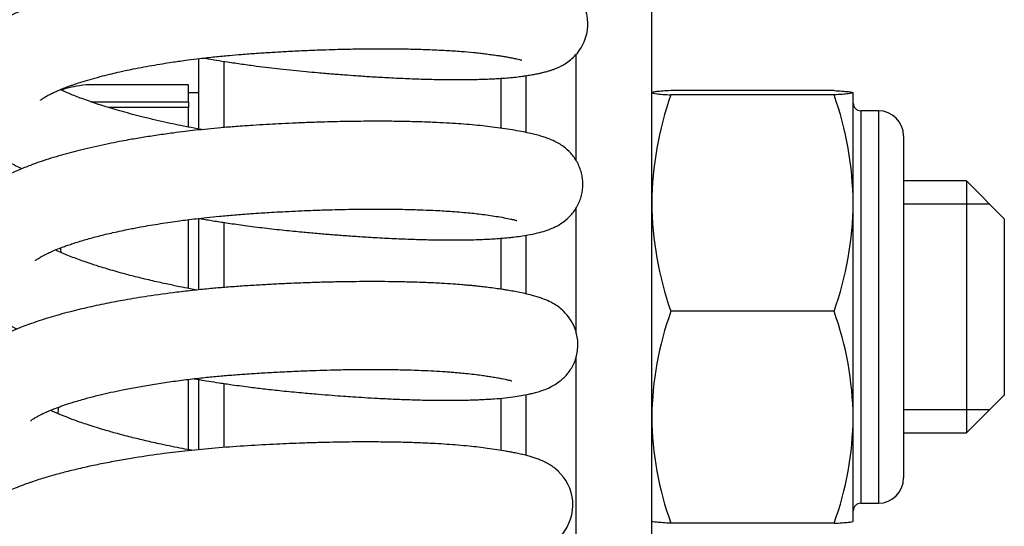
# Model space of a CAD drawing. Header units: inches. Extents: x 0 to 77643, y -44170 to 0.
# Tile 354 of 546: x 76166.44 to 76170.35, y -39562.34 to -39560.33. Entities that reach past the tile are written whole.
import ezdxf

# ---------------------------------------------------------------- set-up
doc = ezdxf.new("R2010")
doc.units = ezdxf.units.IN
doc.header["$MEASUREMENT"] = 0
doc.layers.get('0').update_dxf_attribs({"lineweight": 0})
doc.layers.add('FAKRO LOFT LADDERS', color=7, linetype='Continuous')

# ---------------------------------------------------------------- blocks, each defined once
blk = doc.blocks.new('A$C6AF374F8')
at = {"layer": 'FAKRO LOFT LADDERS', "color": 7, "linetype": 'Continuous'}
for p, q in [((617.5, 2104.526), (617.5, 2136.246)), ((599.5, 2129.017), (599.5, 2126.224)), ((614.5, 2124.963), (614.5, 2129.196)), ((600.5, 2128.913), (600.5, 2126.282)), ((611.5, 2128.236), (611.5, 2126.259)), ((612.5, 2128.339), (612.5, 2126.089)), ((599.1, 2127.984), (595.038, 2127.984)), ((599.1, 2127.645), (599.1, 2127.984)), ((599.5, 2127.667), (599.1, 2127.667)), ((599.1, 2127.306), (599.1, 2127.645)), ((617.501, 2127.668), (617.5, 2127.667)), ((624.741, 2127.752), (618.259, 2127.752)), ((624.741, 2127.58), (618.259, 2127.58)), ((625.5, 2127.667), (625.499, 2127.668)), ((625.5, 2127.667), (625.5, 2127.666)), ((625.5, 2123.288), (625.5, 2127.666)), ((595.225, 2127.306), (599.1, 2127.306)), ((599.1, 2127.078), (595.932, 2127.078)), ((599.1, 2127.306), (599.1, 2127.078)), ((599.1, 2126.3), (599.1, 2127.078)), ((625.8, 2126.952), (625.8, 2111.382)), ((626.5, 2126.952), (625.8, 2126.952)), ((626.5, 2126.952), (626.5, 2111.382)), ((627.5, 2125.952), (627.5, 2112.382)), ((630, 2124.167), (627.5, 2124.167)), ((630, 2124.167), (630, 2114.167)), ((631.5, 2122.667), (630, 2124.167)), ((625.5, 2114.789), (625.5, 2123.288)), ((630.92, 2123.247), (627.5, 2123.247)), ((614.5, 2118.116), (614.5, 2123.106)), ((599.1, 2119.902), (599.1, 2122.631)), ((599.5, 2122.679), (599.5, 2119.845)), ((600.5, 2122.522), (600.5, 2119.938)), ((631.5, 2122.667), (631.5, 2115.667)), ((612.5, 2122.01), (612.5, 2119.687)), ((611.5, 2121.889), (611.5, 2119.87)), ((624.741, 2118.996), (618.259, 2118.996)), ((614.5, 2104.526), (614.5, 2117.193)), ((599.1, 2114.395), (599.1, 2116.294)), ((599.5, 2116.29), (599.5, 2113.502)), ((600.5, 2116.132), (600.5, 2113.591)), ((611.5, 2115.546), (611.5, 2113.478)), ((612.5, 2115.686), (612.5, 2113.278)), ((630, 2114.167), (631.5, 2115.667)), ((630.92, 2115.087), (627.5, 2115.087)), ((625.5, 2110.667), (625.5, 2114.789)), ((599.1, 2113.504), (599.1, 2114.395)), ((627.5, 2114.167), (630, 2114.167)), ((625.8, 2111.382), (626.5, 2111.382)), ((617.5, 2110.667), (617.501, 2110.666)), ((625.499, 2110.666), (625.5, 2110.667)), ((624.741, 2110.583), (618.259, 2110.583))]:
    blk.add_line(p, q, dxfattribs=at)
for centre, radius, start, end in [((631.056, 2123.103), 13.558, 160.7189, 179.22), ((611.944, 2123.103), 13.558, 0.78, 19.2811), ((625.8, 2127.252), 0.3, 180, 270), ((626.5, 2125.952), 1, 0, 90), ((630.855, 2123.437), 13.356, 180.6392, 199.422), ((612.145, 2123.437), 13.356, 340.578, 359.3608), ((602.191, 2122.872), 8.297, 189.4919, 190.7411), ((630.548, 2114.606), 13.049, 160.3431, 179.1958), ((612.452, 2114.606), 13.049, 0.8042, 19.6569), ((600.998, 2114.395), 7.104, 173.5719, 175.631), ((630.353, 2114.937), 12.853, 180.6591, 199.802), ((612.647, 2114.937), 12.853, 340.198, 359.3409), ((626.5, 2112.382), 1, 270, 0), ((625.8, 2111.082), 0.3, 90, 180)]:
    blk.add_arc(centre, radius, start, end, dxfattribs=at)
for points, knots in [([(599.716, 2129.042), (599.736, 2129.038), (599.901, 2129.01), (600.212, 2128.958), (600.698, 2128.881), (601.23, 2128.803), (601.776, 2128.729), (602.276, 2128.666), (602.76, 2128.61), (603.256, 2128.557), (603.753, 2128.509), (604.18, 2128.47), (604.506, 2128.442), (604.761, 2128.42), (605.013, 2128.4), (605.349, 2128.374), (605.795, 2128.341), (606.358, 2128.303), (607.015, 2128.265), (607.724, 2128.231), (608.433, 2128.205), (609.075, 2128.19), (609.625, 2128.185), (610.072, 2128.186), (610.425, 2128.191), (610.696, 2128.198), (610.891, 2128.204), (611.033, 2128.21), (611.19, 2128.217), (611.401, 2128.229), (611.675, 2128.247), (611.966, 2128.272), (612.227, 2128.301), (612.458, 2128.332), (612.666, 2128.365), (612.856, 2128.398), (613.022, 2128.432), (613.182, 2128.468), (613.325, 2128.506), (613.471, 2128.55), (613.605, 2128.595), (613.737, 2128.647), (613.875, 2128.711), (614.031, 2128.795), (614.218, 2128.917), (614.443, 2129.113), (614.657, 2129.372), (614.819, 2129.665), (614.923, 2129.987), (614.963, 2130.276), (614.959, 2130.57), (614.907, 2130.862), (614.803, 2131.149), (614.636, 2131.448), (614.392, 2131.732), (614.12, 2131.943), (613.88, 2132.081), (613.689, 2132.168), (613.514, 2132.234), (613.364, 2132.284), (613.204, 2132.331), (613.024, 2132.379), (612.817, 2132.426), (612.582, 2132.475), (612.327, 2132.522), (612.054, 2132.568), (611.781, 2132.609), (611.48, 2132.651), (611.154, 2132.692), (610.83, 2132.726), (610.542, 2132.753), (610.219, 2132.779), (609.782, 2132.81), (609.202, 2132.843), (608.522, 2132.869), (607.786, 2132.887), (606.984, 2132.896), (606.105, 2132.893), (605.122, 2132.877), (604.102, 2132.846), (603.09, 2132.802), (602.117, 2132.748), (601.162, 2132.685), (600.321, 2132.613), (599.6, 2132.538), (599.063, 2132.476), (598.624, 2132.419), (598.221, 2132.364), (597.785, 2132.3), (597.326, 2132.226), (596.865, 2132.146), (596.397, 2132.058), (595.882, 2131.954), (595.37, 2131.84), (594.898, 2131.725), (594.441, 2131.604), (593.967, 2131.468), (593.427, 2131.296), (592.913, 2131.109), (592.436, 2130.912), (592.02, 2130.717), (591.651, 2130.518), (591.325, 2130.31), (591.062, 2130.115), (590.816, 2129.903), (590.585, 2129.665), (590.383, 2129.411), (590.214, 2129.144), (590.072, 2128.859), (589.951, 2128.519), (589.885, 2128.175), (589.864, 2127.806), (589.891, 2127.468), (589.977, 2127.089), (590.1, 2126.762), (590.26, 2126.461), (590.475, 2126.138), (590.775, 2125.792), (591.171, 2125.444), (591.575, 2125.154), (592.008, 2124.892), (592.327, 2124.728), (592.487, 2124.65)], [0.94826266, 0.94826266, 0.94826266, 0.94826266, 0.94827358, 0.94835165, 0.94842953, 0.94853177, 0.94863311, 0.94871675, 0.94879444, 0.94888715, 0.94897711, 0.94905613, 0.9491138, 0.94915114, 0.94919318, 0.94924913, 0.94933321, 0.94943725, 0.94956153, 0.94970622, 0.94985237, 0.94999391, 0.95011758, 0.95022321, 0.95031083, 0.95038055, 0.95043253, 0.95046693, 0.95049666, 0.95056044, 0.95064617, 0.9507375, 0.95082892, 0.95090059, 0.95097606, 0.95105544, 0.95112368, 0.95118085, 0.95125773, 0.95131117, 0.95136255, 0.95142619, 0.9514737, 0.95151813, 0.95159067, 0.95165758, 0.95172985, 0.95180289, 0.95186606, 0.95192021, 0.95197127, 0.95203346, 0.95209208, 0.95215053, 0.95224174, 0.95233604, 0.95241853, 0.95250074, 0.95257423, 0.95263699, 0.9526982, 0.95278004, 0.95287004, 0.95294868, 0.95305067, 0.95314578, 0.95322638, 0.95330418, 0.95341206, 0.9534986, 0.95355988, 0.9536308, 0.95373712, 0.95386887, 0.95402164, 0.95417178, 0.95431571, 0.95448991, 0.95466629, 0.95485152, 0.95503275, 0.95519699, 0.95535898, 0.95553131, 0.95564004, 0.95574368, 0.95582184, 0.9558806, 0.95596648, 0.95606678, 0.95614288, 0.95623608, 0.95634618, 0.95645887, 0.95656228, 0.9566577, 0.95677188, 0.95690069, 0.95706436, 0.95718724, 0.95731678, 0.95744992, 0.95755166, 0.95764844, 0.9577411, 0.95783506, 0.95793588, 0.95801742, 0.95809776, 0.95819593, 0.95830464, 0.95837132, 0.958486, 0.9585692, 0.95868028, 0.95876913, 0.95885318, 0.95900951, 0.95917054, 0.95930488, 0.95945273, 0.95959366, 0.95959366, 0.95959366, 0.95959366]), ([(593.22, 2127.363), (593.22, 2127.363), (593.227, 2127.37), (593.257, 2127.395), (593.3, 2127.427), (593.355, 2127.464), (593.425, 2127.507), (593.507, 2127.552), (593.611, 2127.607), (593.735, 2127.668), (593.883, 2127.735), (594.05, 2127.805), (594.221, 2127.873), (594.386, 2127.934), (594.526, 2127.983), (594.702, 2128.043), (594.951, 2128.123), (595.292, 2128.223), (595.67, 2128.325), (596.037, 2128.417), (596.34, 2128.486), (596.623, 2128.548), (596.94, 2128.614), (597.329, 2128.689), (597.749, 2128.764), (598.146, 2128.829), (598.481, 2128.881), (598.783, 2128.924), (599.124, 2128.971), (599.589, 2129.029), (600.137, 2129.091), (600.691, 2129.145), (601.244, 2129.192), (601.809, 2129.233), (602.406, 2129.272), (603.028, 2129.308), (603.652, 2129.339), (604.261, 2129.364), (604.784, 2129.381), (605.232, 2129.393), (605.647, 2129.402), (606.114, 2129.409), (606.66, 2129.412), (607.282, 2129.41), (607.935, 2129.4), (608.636, 2129.38), (609.31, 2129.349), (609.924, 2129.308), (610.357, 2129.27), (610.666, 2129.237), (610.896, 2129.21), (611.122, 2129.18), (611.331, 2129.151), (611.512, 2129.123), (611.678, 2129.096), (611.846, 2129.067), (612.008, 2129.035), (612.144, 2129.006), (612.245, 2128.981), (612.312, 2128.962), (612.334, 2128.954), (612.338, 2128.953), (612.338, 2128.953)], [0.042291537, 0.042291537, 0.042291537, 0.042291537, 0.042368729, 0.042443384, 0.042496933, 0.04255489, 0.042620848, 0.042672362, 0.042724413, 0.0427983, 0.042866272, 0.042929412, 0.043010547, 0.043062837, 0.043108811, 0.043154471, 0.043238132, 0.043343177, 0.043454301, 0.043549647, 0.04362898, 0.04368057, 0.043755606, 0.043852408, 0.043946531, 0.044035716, 0.044108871, 0.044158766, 0.044224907, 0.044319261, 0.044440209, 0.044552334, 0.044644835, 0.044762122, 0.044878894, 0.044988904, 0.045120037, 0.045239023, 0.045342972, 0.045426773, 0.045505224, 0.045591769, 0.045711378, 0.045843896, 0.045989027, 0.046144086, 0.046331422, 0.046488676, 0.04663835, 0.046711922, 0.046781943, 0.046867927, 0.046951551, 0.047019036, 0.047086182, 0.047169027, 0.047260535, 0.047354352, 0.047443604, 0.047516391, 0.047595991, 0.047621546, 0.047621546, 0.047621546, 0.047621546]), ([(595.038, 2127.984), (594.669, 2127.931), (594.383, 2127.876), (594.139, 2127.805), (594.096, 2127.791), (594.055, 2127.775), (594.052, 2127.774), (594.049, 2127.773)], [0, 0, 0, 0, 0.25, 0.25, 0.3125, 0.3125, 0.3179821, 0.3179821, 0.3179821, 0.3179821]), ([(599.63, 2126.2), (599.607, 2126.204), (599.424, 2126.238), (599.108, 2126.298), (598.676, 2126.385), (598.246, 2126.477), (597.783, 2126.582), (597.176, 2126.728), (596.48, 2126.912), (595.769, 2127.123), (595.246, 2127.296), (594.877, 2127.429), (594.618, 2127.527), (594.388, 2127.621), (594.185, 2127.708), (594.064, 2127.763), (594.009, 2127.79)], [0.039268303, 0.039268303, 0.039268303, 0.039268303, 0.03928228, 0.039379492, 0.0394613, 0.03955077, 0.039651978, 0.03976221, 0.039956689, 0.040141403, 0.040304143, 0.040392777, 0.040475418, 0.040552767, 0.040629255, 0.040701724, 0.040701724, 0.040701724, 0.040701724]), ([(618.259, 2127.752), (618.03, 2127.738), (617.839, 2127.724), (617.64, 2127.702), (617.588, 2127.695), (617.518, 2127.68), (617.5, 2127.673), (617.5, 2127.666)], [0, 0, 0, 0, 0.5, 0.5, 0.75, 0.75, 1, 1, 1, 1]), ([(617.5, 2127.666), (617.5, 2127.651), (617.571, 2127.637), (617.769, 2127.616), (617.851, 2127.608), (618.038, 2127.594), (618.144, 2127.587), (618.259, 2127.58)], [0, 0, 0, 0, 0.5, 0.5, 0.75, 0.75, 1, 1, 1, 1]), ([(624.741, 2127.752), (624.97, 2127.738), (625.161, 2127.724), (625.36, 2127.702), (625.412, 2127.695), (625.482, 2127.68), (625.5, 2127.673), (625.5, 2127.666)], [0, 0, 0, 0, 0.5, 0.5, 0.75, 0.75, 1, 1, 1, 1]), ([(625.5, 2127.666), (625.5, 2127.651), (625.429, 2127.637), (625.231, 2127.616), (625.149, 2127.608), (624.962, 2127.594), (624.856, 2127.587), (624.741, 2127.58)], [0, 0, 0, 0, 0.5, 0.5, 0.75, 0.75, 1, 1, 1, 1]), ([(599.499, 2122.684), (599.547, 2122.676), (599.763, 2122.639), (600.154, 2122.575), (600.721, 2122.487), (601.377, 2122.394), (602.121, 2122.299), (602.88, 2122.214), (603.578, 2122.146), (604.196, 2122.09), (604.76, 2122.043), (605.329, 2121.999), (605.946, 2121.956), (606.634, 2121.914), (607.358, 2121.877), (608.063, 2121.85), (608.665, 2121.834), (609.163, 2121.826), (609.564, 2121.824), (609.918, 2121.826), (610.269, 2121.831), (610.606, 2121.84), (610.924, 2121.853), (611.221, 2121.869), (611.519, 2121.889), (611.778, 2121.913), (612.042, 2121.941), (612.305, 2121.976), (612.628, 2122.03), (612.945, 2122.095), (613.265, 2122.181), (613.589, 2122.3), (613.935, 2122.481), (614.288, 2122.782), (614.557, 2123.151), (614.726, 2123.577), (614.782, 2124.042), (614.727, 2124.485), (614.545, 2124.935), (614.287, 2125.28), (614.023, 2125.512), (613.761, 2125.681), (613.519, 2125.798), (613.292, 2125.884), (613.075, 2125.952), (612.872, 2126.007), (612.607, 2126.069), (612.315, 2126.128), (611.967, 2126.19), (611.584, 2126.249), (611.192, 2126.303), (610.781, 2126.35), (610.369, 2126.391), (609.93, 2126.426), (609.459, 2126.457), (608.926, 2126.485), (608.317, 2126.508), (607.669, 2126.525), (607.046, 2126.533), (606.474, 2126.534), (605.958, 2126.531), (605.481, 2126.525), (605, 2126.516), (604.463, 2126.502), (603.868, 2126.482), (603.259, 2126.457), (602.703, 2126.43), (602.176, 2126.401), (601.615, 2126.367), (601.009, 2126.325), (600.413, 2126.277), (599.875, 2126.226), (599.403, 2126.177), (598.946, 2126.124), (598.442, 2126.061), (597.876, 2125.982), (597.281, 2125.891), (596.775, 2125.804), (596.324, 2125.721), (595.9, 2125.637), (595.44, 2125.539), (594.984, 2125.433), (594.556, 2125.326), (594.146, 2125.215), (593.737, 2125.096), (593.352, 2124.973), (592.947, 2124.833), (592.462, 2124.648), (591.941, 2124.417), (591.417, 2124.139), (590.954, 2123.832), (590.522, 2123.462), (590.148, 2123.018), (589.883, 2122.54), (589.724, 2122.052), (589.661, 2121.567), (589.692, 2121.088), (589.816, 2120.606), (590, 2120.201), (590.257, 2119.805), (590.532, 2119.485), (590.831, 2119.208), (591.136, 2118.964), (591.471, 2118.736), (591.843, 2118.517), (592.118, 2118.374), (592.266, 2118.302), (592.292, 2118.29)], [0.96110975, 0.96110975, 0.96110975, 0.96110975, 0.96113547, 0.96122586, 0.96131926, 0.96143646, 0.96157168, 0.96170971, 0.96183489, 0.96193932, 0.96203751, 0.96213777, 0.96224872, 0.96237843, 0.96252622, 0.96267032, 0.96280556, 0.96290705, 0.96299938, 0.96308102, 0.96315912, 0.96325861, 0.96334077, 0.96341566, 0.96350757, 0.96360299, 0.96365986, 0.96376412, 0.96387112, 0.96402417, 0.96416032, 0.96428773, 0.96442565, 0.9645216, 0.96461407, 0.9647059, 0.96478906, 0.96487865, 0.96497098, 0.96506183, 0.96515373, 0.96522243, 0.96533907, 0.96543684, 0.96551751, 0.96561723, 0.96571175, 0.96583026, 0.96595221, 0.96607681, 0.96619765, 0.96629708, 0.96640689, 0.96651585, 0.96661758, 0.96673485, 0.96687192, 0.9670054, 0.96712915, 0.96723808, 0.96733204, 0.96741743, 0.96750067, 0.96759306, 0.96770585, 0.96781643, 0.96791344, 0.96799665, 0.96809147, 0.9682063, 0.96831337, 0.96840473, 0.96849118, 0.96856594, 0.96865145, 0.9687663, 0.96887965, 0.96898888, 0.96906081, 0.96914755, 0.96924728, 0.96934843, 0.96944131, 0.96953347, 0.96963254, 0.96973593, 0.96982397, 0.96995179, 0.97013892, 0.970299, 0.97045989, 0.97062377, 0.97079868, 0.97095274, 0.97107822, 0.97119815, 0.97133615, 0.9714514, 0.97159451, 0.97170006, 0.97185209, 0.97196091, 0.97205833, 0.9721933, 0.97231066, 0.97241939, 0.9724416, 0.9724416, 0.9724416, 0.9724416]), ([(593.024, 2121.002), (593.024, 2121.002), (593.025, 2121.002), (593.045, 2121.023), (593.124, 2121.081), (593.217, 2121.139), (593.311, 2121.192), (593.416, 2121.246), (593.547, 2121.311), (593.729, 2121.393), (593.949, 2121.483), (594.165, 2121.564), (594.363, 2121.634), (594.568, 2121.702), (594.789, 2121.772), (595.031, 2121.843), (595.28, 2121.912), (595.542, 2121.981), (595.815, 2122.049), (596.112, 2122.118), (596.423, 2122.187), (596.709, 2122.246), (596.964, 2122.296), (597.246, 2122.349), (597.59, 2122.409), (597.981, 2122.473), (598.364, 2122.532), (598.718, 2122.582), (599.061, 2122.627), (599.423, 2122.671), (599.85, 2122.719), (600.357, 2122.771), (600.942, 2122.823), (601.496, 2122.864), (601.957, 2122.894), (602.333, 2122.918), (602.742, 2122.942), (603.213, 2122.966), (603.702, 2122.988), (604.229, 2123.009), (604.773, 2123.026), (605.33, 2123.039), (605.871, 2123.047), (606.45, 2123.051), (607.101, 2123.049), (607.772, 2123.039), (608.39, 2123.02), (608.873, 2122.999), (609.259, 2122.978), (609.599, 2122.956), (609.948, 2122.928), (610.275, 2122.898), (610.579, 2122.865), (610.874, 2122.827), (611.186, 2122.783), (611.503, 2122.733), (611.736, 2122.69), (611.887, 2122.658), (611.958, 2122.642), (612.009, 2122.63), (612.063, 2122.616), (612.108, 2122.603), (612.134, 2122.595), (612.145, 2122.591), (612.144, 2122.591)], [0.029440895, 0.029440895, 0.029440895, 0.029440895, 0.029444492, 0.029575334, 0.029691, 0.029756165, 0.029824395, 0.029882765, 0.029937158, 0.030028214, 0.030129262, 0.03020578, 0.030269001, 0.030332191, 0.0304061, 0.03047387, 0.030545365, 0.030615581, 0.030685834, 0.03075863, 0.030840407, 0.030910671, 0.030959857, 0.031016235, 0.031102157, 0.031187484, 0.031268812, 0.031344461, 0.03140739, 0.031478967, 0.031563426, 0.031662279, 0.031778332, 0.031904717, 0.031982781, 0.032043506, 0.03212162, 0.032218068, 0.032315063, 0.032404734, 0.032525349, 0.032635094, 0.032737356, 0.032854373, 0.032993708, 0.033152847, 0.033299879, 0.033424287, 0.033508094, 0.033596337, 0.033698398, 0.033804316, 0.033890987, 0.033992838, 0.034109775, 0.034236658, 0.034397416, 0.034468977, 0.034510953, 0.034549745, 0.034594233, 0.034657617, 0.034724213, 0.034770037, 0.034770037, 0.034770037, 0.034770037]), ([(599.435, 2119.839), (599.345, 2119.855), (599.115, 2119.898), (598.707, 2119.978), (598.183, 2120.086), (597.593, 2120.219), (596.998, 2120.363), (596.501, 2120.494), (596.105, 2120.605), (595.794, 2120.697), (595.518, 2120.782), (595.294, 2120.855), (595.117, 2120.914), (594.932, 2120.978), (594.698, 2121.062), (594.437, 2121.161), (594.181, 2121.265), (593.973, 2121.354), (593.857, 2121.408), (593.815, 2121.428)], [0.026416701, 0.026416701, 0.026416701, 0.026416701, 0.02647135, 0.026556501, 0.02666773, 0.026799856, 0.026938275, 0.027066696, 0.027149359, 0.027229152, 0.027302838, 0.02736716, 0.027411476, 0.027455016, 0.027531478, 0.027616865, 0.027704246, 0.027795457, 0.027849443, 0.027849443, 0.027849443, 0.027849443]), ([(599.326, 2116.319), (599.398, 2116.307), (599.59, 2116.274), (599.92, 2116.22), (600.353, 2116.153), (600.906, 2116.072), (601.515, 2115.99), (602.172, 2115.91), (602.848, 2115.836), (603.555, 2115.769), (604.216, 2115.711), (604.774, 2115.666), (605.232, 2115.632), (605.664, 2115.602), (606.119, 2115.573), (606.652, 2115.542), (607.259, 2115.512), (607.913, 2115.487), (608.55, 2115.471), (609.112, 2115.463), (609.567, 2115.463), (609.924, 2115.467), (610.217, 2115.473), (610.477, 2115.482), (610.727, 2115.492), (610.987, 2115.506), (611.312, 2115.527), (611.683, 2115.56), (612.071, 2115.609), (612.402, 2115.664), (612.661, 2115.716), (612.898, 2115.774), (613.1, 2115.833), (613.331, 2115.916), (613.578, 2116.033), (613.851, 2116.211), (614.136, 2116.47), (614.376, 2116.826), (614.537, 2117.248), (614.592, 2117.722), (614.508, 2118.21), (614.315, 2118.625), (614.079, 2118.926), (613.846, 2119.135), (613.598, 2119.302), (613.36, 2119.421), (613.14, 2119.507), (612.94, 2119.573), (612.725, 2119.634), (612.479, 2119.693), (612.209, 2119.75), (611.96, 2119.796), (611.753, 2119.831), (611.532, 2119.866), (611.298, 2119.9), (611.023, 2119.938), (610.765, 2119.969), (610.546, 2119.993), (610.352, 2120.012), (610.164, 2120.029), (609.92, 2120.05), (609.583, 2120.076), (609.112, 2120.105), (608.522, 2120.133), (607.867, 2120.155), (607.222, 2120.168), (606.653, 2120.173), (606.135, 2120.173), (605.631, 2120.169), (605.078, 2120.161), (604.45, 2120.147), (603.748, 2120.124), (603.046, 2120.096), (602.39, 2120.063), (601.777, 2120.028), (601.162, 2119.989), (600.561, 2119.945), (599.95, 2119.892), (599.312, 2119.828), (598.472, 2119.732), (597.545, 2119.605), (596.616, 2119.452), (595.806, 2119.299), (595.034, 2119.133), (594.251, 2118.94), (593.586, 2118.751), (593.075, 2118.585), (592.723, 2118.46), (592.395, 2118.335), (592.052, 2118.193), (591.708, 2118.034), (591.384, 2117.865), (591.089, 2117.691), (590.791, 2117.488), (590.489, 2117.243), (590.213, 2116.968), (589.962, 2116.653), (589.786, 2116.36), (589.673, 2116.108), (589.614, 2115.947), (589.561, 2115.773), (589.518, 2115.58), (589.492, 2115.389), (589.48, 2115.212), (589.479, 2115.007), (589.499, 2114.781), (589.541, 2114.558), (589.597, 2114.35), (589.673, 2114.135), (589.77, 2113.924), (589.867, 2113.749), (589.958, 2113.605), (590.057, 2113.465), (590.176, 2113.313), (590.334, 2113.136), (590.784, 2112.69), (591.332, 2112.32), (591.924, 2112.013), (592.032, 2111.96), (592.089, 2111.932), (592.094, 2111.929)], [0.97396217, 0.97396217, 0.97396217, 0.97396217, 0.97400077, 0.97406548, 0.97413888, 0.97423082, 0.97435779, 0.97445896, 0.97457544, 0.97471269, 0.9748322, 0.97492771, 0.97501367, 0.97508221, 0.97516681, 0.97526824, 0.97538663, 0.97552198, 0.97566508, 0.97579054, 0.97589673, 0.97598366, 0.97605226, 0.97611828, 0.97618729, 0.97625511, 0.97633445, 0.97647022, 0.97660555, 0.97672004, 0.9768501, 0.97692705, 0.97701728, 0.97711173, 0.97721511, 0.97728737, 0.97738544, 0.9774748, 0.97755222, 0.97764661, 0.97774677, 0.97783408, 0.97791714, 0.97799081, 0.97806291, 0.97817024, 0.97826801, 0.9783438, 0.97843018, 0.97854764, 0.97865151, 0.97874113, 0.97881815, 0.97886643, 0.97894961, 0.97903457, 0.97910575, 0.97916338, 0.97920902, 0.97925567, 0.97930598, 0.97938987, 0.97949751, 0.97963135, 0.97977748, 0.97990664, 0.98001756, 0.98010787, 0.98020066, 0.98029879, 0.98041048, 0.9805393, 0.98067266, 0.98077947, 0.98088226, 0.98099254, 0.9811003, 0.98119767, 0.98131412, 0.98143957, 0.98165154, 0.98182633, 0.98197349, 0.98213648, 0.98231001, 0.98249284, 0.9826091, 0.98269863, 0.98277419, 0.98288179, 0.98299635, 0.98309615, 0.9831894, 0.98329659, 0.98341088, 0.98353248, 0.98363003, 0.9837593, 0.98381205, 0.98385412, 0.98389691, 0.98395659, 0.98400937, 0.98404858, 0.98409583, 0.98416982, 0.98422684, 0.98427497, 0.98434205, 0.98441208, 0.98446563, 0.98450975, 0.98455641, 0.98461177, 0.98468005, 0.98474658, 0.9851945, 0.98523984, 0.985286, 0.98529037, 0.98529037, 0.98529037, 0.98529037]), ([(592.829, 2114.641), (592.829, 2114.641), (592.83, 2114.642), (592.849, 2114.661), (592.911, 2114.708), (592.99, 2114.76), (593.099, 2114.823), (593.219, 2114.885), (593.33, 2114.939), (593.466, 2115.002), (593.645, 2115.079), (593.842, 2115.156), (594.026, 2115.223), (594.186, 2115.279), (594.358, 2115.337), (594.564, 2115.402), (594.814, 2115.476), (595.157, 2115.572), (595.561, 2115.675), (596.023, 2115.782), (596.514, 2115.886), (597.064, 2115.992), (597.681, 2116.097), (598.329, 2116.195), (598.996, 2116.284), (599.642, 2116.358), (600.247, 2116.418), (600.833, 2116.469), (601.44, 2116.513), (602.076, 2116.554), (602.755, 2116.592), (603.458, 2116.626), (604.13, 2116.651), (604.78, 2116.67), (605.455, 2116.684), (606.229, 2116.691), (606.977, 2116.688), (607.653, 2116.676), (608.219, 2116.659), (608.728, 2116.636), (609.126, 2116.613), (609.423, 2116.593), (609.642, 2116.576), (609.873, 2116.556), (610.148, 2116.53), (610.447, 2116.496), (610.722, 2116.46), (610.951, 2116.428), (611.168, 2116.394), (611.369, 2116.361), (611.543, 2116.328), (611.669, 2116.302), (611.753, 2116.283), (611.815, 2116.268), (611.871, 2116.254), (611.915, 2116.241), (611.941, 2116.233), (611.946, 2116.231), (611.946, 2116.231)], [0.016589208, 0.016589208, 0.016589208, 0.016589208, 0.016602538, 0.016726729, 0.016801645, 0.016876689, 0.016969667, 0.017034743, 0.017083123, 0.017142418, 0.017225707, 0.01731384, 0.017370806, 0.017422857, 0.017477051, 0.017538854, 0.017615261, 0.017698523, 0.017827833, 0.017935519, 0.018044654, 0.018177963, 0.018311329, 0.018448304, 0.018587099, 0.018720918, 0.01883382, 0.018944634, 0.019061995, 0.019184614, 0.019310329, 0.019453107, 0.01959059, 0.01970223, 0.019837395, 0.01999659, 0.020178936, 0.020316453, 0.020448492, 0.020574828, 0.020690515, 0.020757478, 0.020816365, 0.020874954, 0.02095999, 0.021067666, 0.021166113, 0.021250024, 0.021327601, 0.021429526, 0.021523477, 0.021596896, 0.021657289, 0.021700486, 0.021746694, 0.021812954, 0.021877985, 0.021918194, 0.021918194, 0.021918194, 0.021918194]), ([(599.241, 2113.477), (599.236, 2113.478), (599.108, 2113.502), (598.84, 2113.552), (598.436, 2113.632), (597.943, 2113.735), (597.4, 2113.857), (596.796, 2114.004), (596.227, 2114.154), (595.628, 2114.325), (595.06, 2114.503), (594.534, 2114.687), (594.181, 2114.824), (593.949, 2114.919), (593.785, 2114.99), (593.679, 2115.039), (593.62, 2115.067)], [0.013564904, 0.013564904, 0.013564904, 0.013564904, 0.01356841, 0.013642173, 0.013728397, 0.013818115, 0.013952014, 0.014078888, 0.014224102, 0.01435188, 0.014523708, 0.014676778, 0.014813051, 0.014867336, 0.014921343, 0.014997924, 0.014997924, 0.014997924, 0.014997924]), ([(599.127, 2109.959), (599.167, 2109.952), (599.404, 2109.912), (599.917, 2109.828), (600.675, 2109.715), (601.475, 2109.609), (602.223, 2109.521), (602.887, 2109.453), (603.508, 2109.395), (604.125, 2109.341), (604.789, 2109.288), (605.521, 2109.236), (606.295, 2109.189), (607.076, 2109.15), (607.832, 2109.123), (608.542, 2109.106), (609.166, 2109.101), (609.645, 2109.105), (610.018, 2109.112), (610.347, 2109.123), (610.705, 2109.139), (611.066, 2109.163), (611.382, 2109.19), (611.631, 2109.218), (611.824, 2109.243), (612.01, 2109.271), (612.195, 2109.302), (612.377, 2109.337), (612.539, 2109.373), (612.696, 2109.412), (612.854, 2109.457), (613.018, 2109.512), (613.209, 2109.589), (613.405, 2109.687), (613.623, 2109.83), (613.838, 2110.012), (614.262, 2110.504), (614.556, 2111.699), (613.918, 2112.57), (613.566, 2112.83), (613.467, 2112.896), (613.359, 2112.96), (613.244, 2113.02), (613.104, 2113.083), (612.956, 2113.142), (612.794, 2113.196), (612.621, 2113.248), (612.439, 2113.295), (612.235, 2113.343), (612.043, 2113.382), (611.872, 2113.415), (611.64, 2113.457), (611.36, 2113.502), (610.996, 2113.555), (610.624, 2113.603), (610.233, 2113.645), (609.813, 2113.683), (609.362, 2113.717), (608.871, 2113.746), (608.294, 2113.774), (607.622, 2113.796), (606.934, 2113.808), (606.302, 2113.812), (605.758, 2113.811), (605.235, 2113.806), (604.686, 2113.796), (604.104, 2113.781), (603.36, 2113.757), (602.426, 2113.716), (601.307, 2113.652), (600.174, 2113.572), (599.115, 2113.469), (598.044, 2113.342), (597.139, 2113.21), (596.339, 2113.075), (595.718, 2112.959), (595.106, 2112.831), (594.525, 2112.696), (594.056, 2112.576), (593.695, 2112.476), (593.425, 2112.397), (593.15, 2112.312), (592.852, 2112.214), (592.534, 2112.102), (592.231, 2111.987), (591.922, 2111.86), (591.573, 2111.703), (591.186, 2111.507), (590.774, 2111.257), (590.463, 2111.024), (590.23, 2110.818), (590.064, 2110.651), (589.907, 2110.471), (589.751, 2110.262), (589.608, 2110.029), (589.497, 2109.798), (589.423, 2109.603), (589.361, 2109.398), (589.314, 2109.18), (589.289, 2108.959), (589.281, 2108.744), (589.292, 2108.519), (589.323, 2108.304), (589.364, 2108.123), (589.418, 2107.937), (589.493, 2107.736), (589.585, 2107.543), (589.668, 2107.394), (589.741, 2107.278), (589.811, 2107.173), (589.906, 2107.045), (590.022, 2106.902), (590.185, 2106.726), (590.333, 2106.585), (590.465, 2106.468), (590.658, 2106.31), (590.916, 2106.122), (591.296, 2105.882), (591.694, 2105.665), (592.174, 2105.436), (592.668, 2105.231), (593.198, 2105.031), (593.73, 2104.847), (594.299, 2104.666), (594.873, 2104.498), (595.444, 2104.343), (595.99, 2104.205), (596.538, 2104.076), (597.177, 2103.933), (597.8, 2103.806), (598.437, 2103.685), (598.964, 2103.592), (599.478, 2103.506), (599.915, 2103.438), (600.233, 2103.391), (600.471, 2103.357), (600.67, 2103.33), (600.809, 2103.31), (600.879, 2103.301)], [0.98681016, 0.98681016, 0.98681016, 0.98681016, 0.98683193, 0.98693799, 0.98708446, 0.98723269, 0.98735857, 0.98747654, 0.98758185, 0.98768666, 0.98780613, 0.98794061, 0.98808992, 0.98824289, 0.98839747, 0.98855113, 0.98869781, 0.98882154, 0.98889596, 0.98897889, 0.98907916, 0.98919034, 0.98929248, 0.98937205, 0.98943451, 0.9894883, 0.98956943, 0.98964744, 0.98971207, 0.98977408, 0.98984531, 0.98991647, 0.98998235, 0.99007151, 0.99012828, 0.99019797, 0.99027324, 0.99054556, 0.99081935, 0.9908584, 0.99088872, 0.99092706, 0.99097623, 0.99102239, 0.9910944, 0.99116509, 0.99123328, 0.99131712, 0.9914019, 0.99148047, 0.99154198, 0.99159503, 0.99171063, 0.99182741, 0.99192414, 0.99202443, 0.99213729, 0.99224156, 0.99234789, 0.99247382, 0.9926196, 0.99276736, 0.99288457, 0.99298404, 0.99307398, 0.99317439, 0.99328306, 0.99338664, 0.99356915, 0.9937729, 0.99396985, 0.9941613, 0.99433464, 0.9945491, 0.9946683, 0.99479793, 0.99492038, 0.99504786, 0.99517279, 0.9952377, 0.99530125, 0.99536685, 0.99544192, 0.99552909, 0.99561965, 0.9956935, 0.99579762, 0.99593559, 0.99607493, 0.9962075, 0.99627734, 0.99634814, 0.99641235, 0.99648082, 0.99656943, 0.99663807, 0.99668965, 0.99673728, 0.99680775, 0.99686441, 0.99691194, 0.99697614, 0.99704125, 0.99708271, 0.99712423, 0.99719623, 0.99725755, 0.99730122, 0.99733825, 0.99737356, 0.99740837, 0.99747309, 0.99754827, 0.99760453, 0.99765432, 0.99770275, 0.99782269, 0.99793488, 0.99807862, 0.99819694, 0.99835456, 0.99848228, 0.99860572, 0.9987413, 0.99887409, 0.99898214, 0.99910069, 0.9992059, 0.99930557, 0.99946935, 0.99955484, 0.99965577, 0.99975473, 0.99983039, 0.9998881, 0.99992304, 0.99995606, 0.99999377, 0.99999377, 0.99999377, 0.99999377]), ([(618.259, 2110.583), (618.144, 2110.59), (618.038, 2110.597), (617.851, 2110.611), (617.769, 2110.618), (617.579, 2110.639), (617.509, 2110.652), (617.501, 2110.666)], [0, 0, 0, 0, 0.25, 0.25, 0.5, 0.5, 0.97017, 0.97017, 0.97017, 0.97017]), ([(624.741, 2110.583), (624.856, 2110.59), (624.962, 2110.597), (625.149, 2110.611), (625.231, 2110.618), (625.421, 2110.639), (625.491, 2110.652), (625.499, 2110.666)], [0, 0, 0, 0, 0.25, 0.25, 0.5, 0.5, 0.97017, 0.97017, 0.97017, 0.97017])]:
    blk.add_open_spline(points, degree=3, knots=knots, dxfattribs=at)

msp = doc.modelspace()

# ---------------------------------------------------------------- block references
at = {"xscale": 0.1, "yscale": 0.1, "zscale": 0.1}
msp.add_blockref('A$C6AF374F8', (76107.1973, -39773.38402), dxfattribs=at)

doc.saveas('drawing.dxf')
